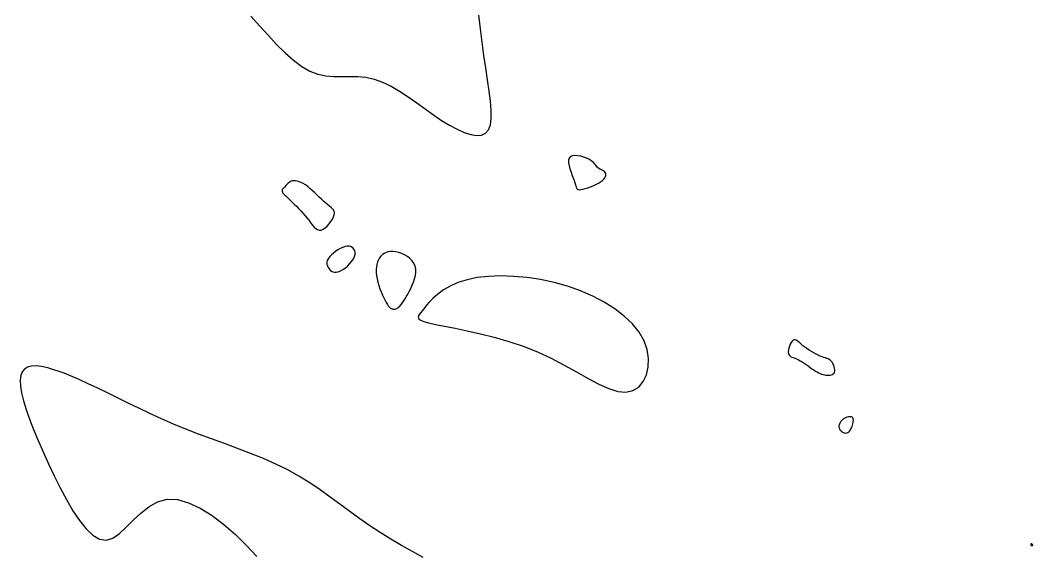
# Model space of a CAD drawing. Extents: x 3040093 to 3056816, y 408076 to 509144.
# Drawn here: x 3046533 to 3046608, y 435309.8 to 435349.4 of the extents above; entities that cross this region are included whole.
import ezdxf

# ---------------------------------------------------------------- set-up
doc = ezdxf.new("R2010")
doc.units = 0
doc.layers.add('V-CHAN-CONT-EL17', color=7, linetype='Continuous')

msp = doc.modelspace()

# ---------------------------------------------------------------- linework, layer by layer
at = {"layer": 'V-CHAN-CONT-EL17'}
for points in [[(3046550.119, 435349.728), (3046550.761, 435349.014), (3046551.398, 435348.312), (3046552.03, 435347.641), (3046552.656, 435347.02), (3046553.276, 435346.471), (3046553.889, 435346.013), (3046554.494, 435345.666), (3046555.092, 435345.441), (3046555.684, 435345.319), (3046556.273, 435345.269), (3046556.861, 435345.261), (3046557.451, 435345.268), (3046558.045, 435345.259), (3046558.645, 435345.206), (3046559.255, 435345.078), (3046559.875, 435344.856), (3046560.503, 435344.549), (3046561.136, 435344.177), (3046561.769, 435343.759), (3046562.401, 435343.315), (3046563.026, 435342.863), (3046563.642, 435342.423), (3046564.246, 435342.014), (3046564.832, 435341.654), (3046565.392, 435341.353), (3046565.919, 435341.121), (3046566.402, 435340.966), (3046566.833, 435340.899), (3046567.202, 435340.928), (3046567.501, 435341.062), (3046567.721, 435341.311), (3046567.857, 435341.681), (3046567.916, 435342.165), (3046567.912, 435342.75), (3046567.857, 435343.426), (3046567.763, 435344.183), (3046567.643, 435345.009), (3046567.51, 435345.894), (3046567.375, 435346.826), (3046567.248, 435347.795), (3046567.126, 435348.791), (3046567.002, 435349.804)], [(3046562.871, 435309.646), (3046562.078, 435310.083), (3046561.281, 435310.536), (3046560.485, 435311.003), (3046559.7, 435311.488), (3046558.931, 435311.991), (3046558.183, 435312.512), (3046557.449, 435313.046), (3046556.721, 435313.585), (3046555.989, 435314.124), (3046555.245, 435314.655), (3046554.48, 435315.171), (3046553.685, 435315.666), (3046552.85, 435316.134), (3046551.971, 435316.568), (3046551.053, 435316.974), (3046550.107, 435317.357), (3046549.143, 435317.724), (3046548.17, 435318.081), (3046547.198, 435318.433), (3046546.237, 435318.788), (3046545.297, 435319.151), (3046544.385, 435319.527), (3046543.503, 435319.913), (3046542.65, 435320.305), (3046541.825, 435320.697), (3046541.026, 435321.086), (3046540.253, 435321.467), (3046539.505, 435321.836), (3046538.781, 435322.188), (3046538.081, 435322.518), (3046537.408, 435322.823), (3046536.768, 435323.096), (3046536.164, 435323.334), (3046535.603, 435323.531), (3046535.088, 435323.683), (3046534.625, 435323.785), (3046534.217, 435323.831), (3046533.87, 435323.818), (3046533.583, 435323.743), (3046533.357, 435323.603), (3046533.193, 435323.396), (3046533.09, 435323.119), (3046533.048, 435322.769), (3046533.067, 435322.343), (3046533.148, 435321.84), (3046533.29, 435321.259), (3046533.488, 435320.606), (3046533.737, 435319.891), (3046534.032, 435319.123), (3046534.368, 435318.311), (3046534.739, 435317.463), (3046535.141, 435316.589), (3046535.567, 435315.698), (3046536.013, 435314.802), (3046536.476, 435313.93), (3046536.951, 435313.112), (3046537.437, 435312.38), (3046537.929, 435311.765), (3046538.423, 435311.298), (3046538.918, 435311.012), (3046539.409, 435310.936), (3046539.896, 435311.088), (3046540.385, 435311.424), (3046540.887, 435311.883), (3046541.411, 435312.407), (3046541.966, 435312.936), (3046542.563, 435313.411), (3046543.21, 435313.773), (3046543.918, 435313.962), (3046544.691, 435313.933), (3046545.516, 435313.702), (3046546.376, 435313.298), (3046547.251, 435312.75), (3046548.125, 435312.089), (3046548.979, 435311.342), (3046549.796, 435310.54), (3046550.557, 435309.713)]]:
    msp.add_lwpolyline(points, dxfattribs=at)
for points in [[(3046574.69, 435336.923), (3046574.864, 435336.968), (3046575.059, 435337.026), (3046575.264, 435337.095), (3046575.472, 435337.175), (3046575.673, 435337.263), (3046575.859, 435337.357), (3046576.021, 435337.455), (3046576.153, 435337.555), (3046576.254, 435337.655), (3046576.327, 435337.755), (3046576.374, 435337.851), (3046576.398, 435337.942), (3046576.401, 435338.026), (3046576.385, 435338.102), (3046576.353, 435338.167), (3046576.306, 435338.221), (3046576.248, 435338.265), (3046576.182, 435338.303), (3046576.11, 435338.337), (3046576.035, 435338.371), (3046575.961, 435338.407), (3046575.89, 435338.448), (3046575.825, 435338.497), (3046575.767, 435338.556), (3046575.712, 435338.625), (3046575.656, 435338.701), (3046575.592, 435338.782), (3046575.515, 435338.868), (3046575.419, 435338.956), (3046575.3, 435339.045), (3046575.151, 435339.133), (3046574.971, 435339.218), (3046574.767, 435339.294), (3046574.551, 435339.355), (3046574.335, 435339.395), (3046574.13, 435339.408), (3046573.947, 435339.388), (3046573.799, 435339.329), (3046573.697, 435339.225), (3046573.648, 435339.073), (3046573.647, 435338.88), (3046573.683, 435338.658), (3046573.746, 435338.417), (3046573.828, 435338.168), (3046573.917, 435337.923), (3046574.004, 435337.691), (3046574.08, 435337.483), (3046574.136, 435337.309), (3046574.179, 435337.168), (3046574.214, 435337.058), (3046574.25, 435336.977), (3046574.293, 435336.922), (3046574.352, 435336.892), (3046574.433, 435336.883), (3046574.544, 435336.895)], [(3046552.532, 435336.596), (3046552.573, 435336.551), (3046552.623, 435336.501), (3046552.683, 435336.442), (3046552.756, 435336.374), (3046552.841, 435336.294), (3046552.941, 435336.2), (3046553.057, 435336.09), (3046553.189, 435335.962), (3046553.335, 435335.819), (3046553.491, 435335.663), (3046553.652, 435335.496), (3046553.817, 435335.321), (3046553.981, 435335.141), (3046554.14, 435334.957), (3046554.291, 435334.772), (3046554.432, 435334.589), (3046554.563, 435334.415), (3046554.689, 435334.255), (3046554.812, 435334.116), (3046554.934, 435334.004), (3046555.058, 435333.926), (3046555.188, 435333.888), (3046555.325, 435333.896), (3046555.472, 435333.954), (3046555.623, 435334.055), (3046555.774, 435334.19), (3046555.916, 435334.348), (3046556.046, 435334.521), (3046556.156, 435334.697), (3046556.24, 435334.869), (3046556.292, 435335.026), (3046556.308, 435335.161), (3046556.291, 435335.277), (3046556.242, 435335.379), (3046556.167, 435335.473), (3046556.069, 435335.565), (3046555.951, 435335.661), (3046555.818, 435335.765), (3046555.672, 435335.883), (3046555.517, 435336.019), (3046555.355, 435336.17), (3046555.188, 435336.331), (3046555.017, 435336.497), (3046554.844, 435336.663), (3046554.671, 435336.824), (3046554.498, 435336.976), (3046554.329, 435337.113), (3046554.164, 435337.231), (3046554.004, 435337.33), (3046553.85, 435337.41), (3046553.703, 435337.472), (3046553.565, 435337.515), (3046553.435, 435337.541), (3046553.316, 435337.548), (3046553.207, 435337.539), (3046553.11, 435337.513), (3046553.023, 435337.473), (3046552.946, 435337.422), (3046552.878, 435337.364), (3046552.817, 435337.303), (3046552.763, 435337.24), (3046552.714, 435337.181), (3046552.67, 435337.127), (3046552.629, 435337.081), (3046552.592, 435337.043), (3046552.559, 435337.011), (3046552.529, 435336.984), (3046552.503, 435336.961), (3046552.48, 435336.939), (3046552.462, 435336.917), (3046552.447, 435336.895), (3046552.436, 435336.87), (3046552.43, 435336.843), (3046552.428, 435336.814), (3046552.431, 435336.783), (3046552.439, 435336.749), (3046552.453, 435336.714), (3046552.473, 435336.676), (3046552.499, 435336.637)], [(3046555.867, 435331.099), (3046555.93, 435331.01), (3046556.005, 435330.929), (3046556.093, 435330.86), (3046556.196, 435330.809), (3046556.313, 435330.78), (3046556.447, 435330.778), (3046556.597, 435330.81), (3046556.764, 435330.878), (3046556.94, 435330.978), (3046557.119, 435331.105), (3046557.294, 435331.252), (3046557.457, 435331.414), (3046557.6, 435331.584), (3046557.716, 435331.758), (3046557.798, 435331.928), (3046557.84, 435332.09), (3046557.844, 435332.24), (3046557.813, 435332.374), (3046557.752, 435332.49), (3046557.662, 435332.583), (3046557.548, 435332.65), (3046557.414, 435332.688), (3046557.262, 435332.693), (3046557.097, 435332.664), (3046556.923, 435332.605), (3046556.745, 435332.522), (3046556.569, 435332.419), (3046556.4, 435332.304), (3046556.242, 435332.181), (3046556.101, 435332.057), (3046555.981, 435331.937), (3046555.888, 435331.826), (3046555.819, 435331.724), (3046555.773, 435331.627), (3046555.748, 435331.536), (3046555.742, 435331.449), (3046555.752, 435331.362), (3046555.778, 435331.276), (3046555.817, 435331.189)], [(3046560.649, 435328.038), (3046560.696, 435328.03), (3046560.747, 435328.027), (3046560.8, 435328.033), (3046560.857, 435328.05), (3046560.919, 435328.079), (3046560.986, 435328.123), (3046561.06, 435328.185), (3046561.14, 435328.267), (3046561.226, 435328.367), (3046561.318, 435328.486), (3046561.415, 435328.624), (3046561.517, 435328.78), (3046561.623, 435328.953), (3046561.732, 435329.142), (3046561.844, 435329.348), (3046561.957, 435329.57), (3046562.066, 435329.803), (3046562.165, 435330.044), (3046562.247, 435330.289), (3046562.306, 435330.533), (3046562.337, 435330.774), (3046562.332, 435331.006), (3046562.286, 435331.226), (3046562.195, 435331.431), (3046562.064, 435331.618), (3046561.9, 435331.785), (3046561.712, 435331.933), (3046561.506, 435332.058), (3046561.29, 435332.161), (3046561.072, 435332.239), (3046560.86, 435332.29), (3046560.659, 435332.315), (3046560.471, 435332.314), (3046560.297, 435332.288), (3046560.138, 435332.239), (3046559.992, 435332.168), (3046559.862, 435332.076), (3046559.748, 435331.965), (3046559.649, 435331.836), (3046559.566, 435331.691), (3046559.5, 435331.529), (3046559.451, 435331.353), (3046559.419, 435331.164), (3046559.404, 435330.961), (3046559.408, 435330.747), (3046559.429, 435330.522), (3046559.469, 435330.287), (3046559.526, 435330.044), (3046559.599, 435329.796), (3046559.683, 435329.551), (3046559.775, 435329.311), (3046559.871, 435329.084), (3046559.968, 435328.873), (3046560.062, 435328.684), (3046560.149, 435328.522), (3046560.227, 435328.391), (3046560.296, 435328.288), (3046560.357, 435328.209), (3046560.413, 435328.152), (3046560.464, 435328.111), (3046560.512, 435328.083), (3046560.557, 435328.064), (3046560.603, 435328.05)], [(3046572.35, 435324.398), (3046573.317, 435323.893), (3046574.232, 435323.386), (3046575.092, 435322.908), (3046575.891, 435322.489), (3046576.627, 435322.16), (3046577.294, 435321.951), (3046577.888, 435321.892), (3046578.404, 435322.004), (3046578.836, 435322.272), (3046579.176, 435322.668), (3046579.417, 435323.169), (3046579.55, 435323.748), (3046579.569, 435324.379), (3046579.465, 435325.037), (3046579.231, 435325.697), (3046578.864, 435326.336), (3046578.372, 435326.946), (3046577.77, 435327.522), (3046577.07, 435328.06), (3046576.285, 435328.554), (3046575.43, 435329.001), (3046574.518, 435329.395), (3046573.561, 435329.732), (3046572.573, 435330.008), (3046571.571, 435330.221), (3046570.569, 435330.373), (3046569.584, 435330.464), (3046568.631, 435330.494), (3046567.726, 435330.462), (3046566.886, 435330.37), (3046566.126, 435330.217), (3046565.458, 435330.006), (3046564.879, 435329.748), (3046564.381, 435329.457), (3046563.956, 435329.145), (3046563.597, 435328.828), (3046563.297, 435328.517), (3046563.048, 435328.227), (3046562.843, 435327.971), (3046562.678, 435327.76), (3046562.564, 435327.587), (3046562.516, 435327.446), (3046562.549, 435327.327), (3046562.679, 435327.222), (3046562.919, 435327.123), (3046563.286, 435327.022), (3046563.794, 435326.909), (3046564.452, 435326.778), (3046565.241, 435326.623), (3046566.136, 435326.437), (3046567.113, 435326.216), (3046568.146, 435325.955), (3046569.211, 435325.647), (3046570.283, 435325.287), (3046571.336, 435324.871)], [(3046590.803, 435324.216), (3046590.946, 435324.129), (3046591.092, 435324.033), (3046591.238, 435323.932), (3046591.384, 435323.828), (3046591.526, 435323.725), (3046591.664, 435323.627), (3046591.797, 435323.536), (3046591.924, 435323.456), (3046592.044, 435323.385), (3046592.159, 435323.325), (3046592.27, 435323.275), (3046592.378, 435323.233), (3046592.484, 435323.2), (3046592.589, 435323.174), (3046592.693, 435323.156), (3046592.798, 435323.145), (3046592.902, 435323.143), (3046593.001, 435323.149), (3046593.093, 435323.167), (3046593.175, 435323.196), (3046593.246, 435323.238), (3046593.301, 435323.295), (3046593.34, 435323.368), (3046593.359, 435323.457), (3046593.36, 435323.559), (3046593.345, 435323.668), (3046593.315, 435323.782), (3046593.274, 435323.895), (3046593.222, 435324.003), (3046593.161, 435324.102), (3046593.094, 435324.187), (3046593.021, 435324.255), (3046592.943, 435324.309), (3046592.857, 435324.353), (3046592.763, 435324.391), (3046592.66, 435324.427), (3046592.546, 435324.465), (3046592.421, 435324.509), (3046592.282, 435324.564), (3046592.13, 435324.631), (3046591.968, 435324.711), (3046591.8, 435324.801), (3046591.629, 435324.899), (3046591.46, 435325.003), (3046591.296, 435325.111), (3046591.141, 435325.22), (3046590.999, 435325.328), (3046590.873, 435325.434), (3046590.761, 435325.533), (3046590.662, 435325.621), (3046590.573, 435325.692), (3046590.492, 435325.744), (3046590.416, 435325.771), (3046590.343, 435325.768), (3046590.271, 435325.733), (3046590.198, 435325.661), (3046590.127, 435325.56), (3046590.061, 435325.436), (3046590.003, 435325.299), (3046589.957, 435325.155), (3046589.926, 435325.012), (3046589.913, 435324.879), (3046589.921, 435324.762), (3046589.953, 435324.669), (3046590.008, 435324.596), (3046590.082, 435324.537), (3046590.173, 435324.489), (3046590.28, 435324.445), (3046590.398, 435324.401), (3046590.526, 435324.351), (3046590.662, 435324.291)], [(3046594.316, 435318.894), (3046594.385, 435318.941), (3046594.448, 435319.004), (3046594.504, 435319.08), (3046594.553, 435319.167), (3046594.597, 435319.26), (3046594.635, 435319.358), (3046594.667, 435319.455), (3046594.694, 435319.551), (3046594.715, 435319.643), (3046594.728, 435319.73), (3046594.733, 435319.81), (3046594.727, 435319.882), (3046594.711, 435319.945), (3046594.684, 435319.996), (3046594.643, 435320.036), (3046594.588, 435320.062), (3046594.522, 435320.074), (3046594.446, 435320.075), (3046594.363, 435320.063), (3046594.275, 435320.039), (3046594.186, 435320.004), (3046594.096, 435319.959), (3046594.009, 435319.903), (3046593.927, 435319.839), (3046593.853, 435319.766), (3046593.787, 435319.687), (3046593.733, 435319.603), (3046593.692, 435319.516), (3046593.667, 435319.427), (3046593.659, 435319.338), (3046593.671, 435319.25), (3046593.704, 435319.166), (3046593.755, 435319.087), (3046593.821, 435319.016), (3046593.897, 435318.956), (3046593.981, 435318.908), (3046594.068, 435318.876), (3046594.156, 435318.861), (3046594.239, 435318.867)], [(3046607.87, 435310.596), (3046607.87, 435310.587), (3046607.871, 435310.579), (3046607.873, 435310.57), (3046607.877, 435310.561), (3046607.883, 435310.554), (3046607.89, 435310.547), (3046607.901, 435310.541), (3046607.914, 435310.537), (3046607.929, 435310.535), (3046607.945, 435310.534), (3046607.961, 435310.534), (3046607.977, 435310.537), (3046607.99, 435310.541), (3046608.001, 435310.546), (3046608.009, 435310.554), (3046608.012, 435310.563), (3046608.011, 435310.574), (3046608.006, 435310.585), (3046607.999, 435310.597), (3046607.99, 435310.609), (3046607.979, 435310.621), (3046607.968, 435310.631), (3046607.956, 435310.639), (3046607.944, 435310.646), (3046607.933, 435310.651), (3046607.923, 435310.654), (3046607.913, 435310.656), (3046607.904, 435310.656), (3046607.896, 435310.655), (3046607.889, 435310.653), (3046607.883, 435310.65), (3046607.879, 435310.647), (3046607.875, 435310.643), (3046607.873, 435310.638), (3046607.872, 435310.633), (3046607.871, 435310.627), (3046607.87, 435310.62), (3046607.87, 435310.613), (3046607.87, 435310.605)]]:
    msp.add_lwpolyline(points, close=True, dxfattribs=at)

doc.saveas('drawing.dxf')
